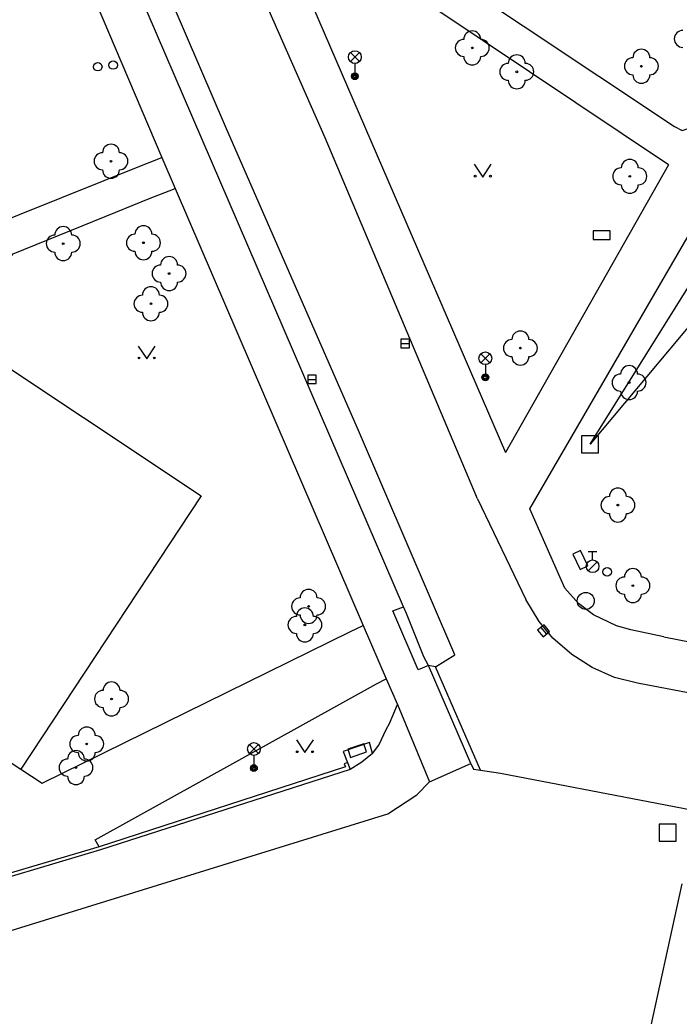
# Model space of a CAD drawing. Extents: x -598233 to -596890, y -1157848 to -1156431.
# Drawn here: x -597005.4 to -596966.7, y -1157373.5 to -1157314.9 of the extents above; entities that cross this region are included whole.
import ezdxf

# ---------------------------------------------------------------- set-up
doc = ezdxf.new("R2010")
doc.units = 0
for name, color, linetype in [('Level 10', 7, 'Continuous'), ('Level 11', 7, 'Continuous'), ('Level 14', 7, 'Continuous'), ('Level 22', 7, 'Continuous'), ('Level 24', 7, 'Continuous'), ('Level 26', 7, 'Continuous'), ('Level 27', 7, 'Continuous'), ('Level 28', 7, 'Continuous'), ('Level 33', 7, 'Continuous'), ('Level 36', 7, 'Continuous'), ('Level 5', 7, 'Continuous'), ('Level 7', 7, 'Continuous')]:
    doc.layers.add(name, color=color, linetype=linetype)

msp = doc.modelspace()

# ---------------------------------------------------------------- linework, layer by layer
at = {"layer": 'Level 10'}
for points in [[(-596978.51, -1157343.1), (-596987.4699, -1157321.85), (-596994.96, -1157304.88), (-597006.82, -1157277.51), (-597027.09, -1157230.49), (-597027.58, -1157229.36), (-597027.95, -1157228.5)], [(-596982.87, -1157349.46), (-597001.19, -1157306.9), (-597013.35, -1157278.68), (-597025.06, -1157251.55), (-597033.38, -1157232.27)], [(-596978.51, -1157343.1), (-596975.67, -1157349.02)], [(-596969.09, -1157353.95), (-596970.45, -1157353.61), (-596971.77, -1157353.02), (-596972.96, -1157352.26), (-596974.07, -1157351.31), (-596974.89, -1157350.33), (-596975.67, -1157349.02)], [(-596981.39, -1157352.9099), (-596981.67, -1157352.4099), (-596982.7, -1157349.85), (-596982.87, -1157349.46)], [(-596978.9, -1157358.68), (-596981.39, -1157352.9099)], [(-596890.4624, -1157368.9162), (-596910.39, -1157365.15), (-596969.09, -1157353.95)], [(-596978.9, -1157358.68), (-596978.74, -1157359.01), (-596978.34, -1157359.07)], [(-596978.34, -1157359.07), (-596977.15, -1157359.25), (-596967.96, -1157361.02)], [(-596967.96, -1157361.02), (-596965.31, -1157361.52)]]:
    msp.add_lwpolyline(points, dxfattribs=at)
at = {"layer": 'Level 11'}
for points in [[(-596978.34, -1157359.07), (-596980.98, -1157352.99), (-596979.84, -1157352.29), (-596985.46, -1157339.2199), (-596993.35, -1157321.19), (-597001.74, -1157301.65), (-597009.1, -1157284.67), (-597017.17, -1157265.62), (-597023.63, -1157250.92), (-597030.55, -1157234.63), (-597032.4, -1157230.67), (-597033.51, -1157229.25), (-597034.7199, -1157228.04), (-597036.2199, -1157226.95), (-597036.64, -1157226.73), (-597037.78, -1157226.14), (-597039.25, -1157225.6), (-597041.06, -1157225.24), (-597042.55, -1157225.13)], [(-597010.32, -1157292.29), (-597003.3, -1157308.37), (-596997.09, -1157323.01)], [(-596967.27, -1157323.45), (-596989.09, -1157308.83), (-596990.29, -1157309.3), (-596976.87, -1157340.37)], [(-596980.27, -1157312.29), (-596966.9099, -1157321.19)], [(-596966.9099, -1157321.19), (-596966.46, -1157321.43), (-596965.13, -1157320.98)], [(-597020.4699, -1157329.63), (-597017.84, -1157331.33), (-597000.49, -1157324.37), (-596998.67, -1157323.64), (-596997.09, -1157323.01)], [(-596997.09, -1157323.01), (-596996.31, -1157324.83)], [(-596967.27, -1157323.45), (-596976.87, -1157340.37)], [(-596975.43, -1157343.68), (-596963.92, -1157323.86)], [(-597009.36, -1157333.17), (-597005.83, -1157328.69), (-596999.79, -1157326.23), (-596997.88, -1157325.45), (-596996.31, -1157324.83), (-596985.24, -1157350.56)], [(-596973.37, -1157348.36), (-596975.43, -1157343.68)], [(-596969.48, -1157350.81), (-596970.33, -1157350.57), (-596971.69, -1157349.92), (-596972.57, -1157349.26), (-596973.37, -1157348.36)], [(-596981.39, -1157352.9099), (-596982.01, -1157353.17), (-596983.49, -1157349.7), (-596982.87, -1157349.46)], [(-597005.38, -1157359.01), (-597004.13, -1157359.84), (-596985.99, -1157350.9099), (-596985.24, -1157350.56)], [(-596985.24, -1157350.56), (-596983.88, -1157353.7)], [(-596967.54, -1157351.2199), (-596969.48, -1157350.81)], [(-596967.54, -1157351.2199), (-596956.61, -1157353.36)], [(-596980.98, -1157352.99), (-596981.39, -1157352.91)], [(-597000.78, -1157363.58), (-597001.01, -1157363.17), (-596984.46, -1157353.99), (-596983.88, -1157353.7)], [(-596983.88, -1157353.7), (-596983.2199, -1157355.21)], [(-596984.7, -1157358.08), (-596984.32, -1157357.59), (-596983.86, -1157356.63), (-596983.69, -1157356.33), (-596983.2199, -1157355.21)], [(-596983.2199, -1157355.21), (-596981.34, -1157359.76)], [(-596984.87, -1157357.45), (-596986.42, -1157357.9699)], [(-596984.7, -1157358.08), (-596984.87, -1157357.45)], [(-596986.42, -1157357.9699), (-596986.17, -1157358.62)], [(-596984.7, -1157358.08), (-596985.32, -1157358.6), (-596986.01, -1157359.04)], [(-596981.34, -1157359.76), (-596978.9, -1157358.68)], [(-597046.9, -1157381.6), (-597007.88, -1157369.09), (-596983.78, -1157361.64), (-596982.09, -1157360.52), (-596981.34, -1157359.76)], [(-596966.48, -1157365.76), (-596968.62, -1157375.53)]]:
    msp.add_lwpolyline(points, dxfattribs=at)
at = {"layer": 'Level 14'}
msp.add_lwpolyline([(-596963.9, -1157330.34), (-596971.89, -1157339.89), (-596964.37, -1157327.86), (-596955.54, -1157328.21), (-596890.4624, -1157339.682)], dxfattribs=at)
at = {"layer": 'Level 22'}
for centre in [(-596978.82, -1157316.56), (-596976.2, -1157317.9699), (-596968.87, -1157317.64), (-597000.08, -1157323.23), (-596969.55, -1157324.12), (-597002.89, -1157328.08), (-596998.17, -1157328.03), (-596996.6599, -1157329.84), (-596997.73, -1157331.62), (-596975.99, -1157334.23), (-596969.59, -1157336.26), (-596970.25, -1157343.4699), (-596969.37, -1157348.21), (-596988.45, -1157349.43), (-596988.67, -1157350.52), (-597000.05, -1157354.88), (-597001.51, -1157357.53), (-597002.14, -1157358.92)]:
    msp.add_circle(centre, 0.05, dxfattribs=at)
for centre, start, end in [((-596978.82, -1157316.06), 0, 180), ((-596966.43, -1157316.03), 90, 270), ((-596979.32, -1157316.56), 90, 270), ((-596978.32, -1157316.56), 270, 90), ((-596968.87, -1157317.14), 0, 180), ((-596978.82, -1157317.06), 180, 0), ((-596976.2, -1157317.4699), 0, 180), ((-596969.37, -1157317.64), 90, 270), ((-596968.37, -1157317.64), 270, 90), ((-596976.7, -1157317.9699), 90, 270), ((-596975.7, -1157317.9699), 270, 90), ((-596976.2, -1157318.4699), 180, 0), ((-596968.87, -1157318.14), 180, 0), ((-597000.08, -1157322.73), 0, 180), ((-597000.58, -1157323.23), 90, 270), ((-596999.58, -1157323.23), 270, 90), ((-596969.55, -1157323.62), 0, 180), ((-597000.08, -1157323.73), 180, 0), ((-596970.05, -1157324.12), 90, 270), ((-596969.05, -1157324.12), 270, 90), ((-596969.55, -1157324.62), 180, 0), ((-597002.89, -1157327.58), 0, 180), ((-596998.17, -1157327.53), 0, 180), ((-597003.39, -1157328.08), 90, 270), ((-597002.39, -1157328.08), 270, 90), ((-596998.67, -1157328.03), 90, 270), ((-596997.67, -1157328.03), 270, 90), ((-596998.17, -1157328.53), 180, 0), ((-597002.89, -1157328.58), 180, 0), ((-596996.6599, -1157329.34), 0, 180), ((-596997.1599, -1157329.84), 90, 270), ((-596996.1599, -1157329.84), 270, 90), ((-596997.73, -1157331.12), 0, 180), ((-596996.6599, -1157330.34), 180, 0), ((-596998.23, -1157331.62), 90, 270), ((-596997.23, -1157331.62), 270, 90), ((-596997.73, -1157332.12), 180, 0), ((-596975.99, -1157333.73), 0, 180), ((-596976.49, -1157334.23), 90, 270), ((-596975.49, -1157334.23), 270, 90), ((-596975.99, -1157334.73), 180, 0), ((-596969.59, -1157335.76), 0, 180), ((-596970.09, -1157336.26), 90, 270), ((-596969.09, -1157336.26), 270, 90), ((-596969.59, -1157336.76), 180, 0), ((-596970.25, -1157342.9699), 0, 180), ((-596970.75, -1157343.4699), 90, 270), ((-596969.75, -1157343.4699), 270, 90), ((-596970.25, -1157343.9699), 180, 0), ((-596969.37, -1157347.71), 0, 180), ((-596969.87, -1157348.21), 90, 270), ((-596968.87, -1157348.21), 270, 90), ((-596988.45, -1157348.93), 0, 180), ((-596988.95, -1157349.43), 90, 270), ((-596987.95, -1157349.43), 270, 90), ((-596969.37, -1157348.71), 180, 0), ((-596988.67, -1157350.02), 0, 180), ((-596989.17, -1157350.52), 90, 270), ((-596988.45, -1157349.93), 180, 0), ((-596988.17, -1157350.52), 270, 90), ((-596988.67, -1157351.02), 180, 0), ((-597000.05, -1157354.38), 0, 180), ((-597000.55, -1157354.88), 90, 270), ((-596999.55, -1157354.88), 270, 90), ((-597000.05, -1157355.38), 180, 0), ((-597001.51, -1157357.03), 0, 180), ((-597002.01, -1157357.53), 90, 270), ((-597001.01, -1157357.53), 270, 90), ((-597002.64, -1157358.92), 90, 270), ((-597002.14, -1157358.42), 0, 180), ((-597001.51, -1157358.03), 180, 0), ((-597001.64, -1157358.92), 270, 90), ((-597002.14, -1157359.42), 180, 0)]:
    msp.add_arc(centre, 0.5, start, end, dxfattribs=at)
at = {"layer": 'Level 24'}
for points in [[(-596971.71, -1157327.83), (-596970.71, -1157327.83), (-596970.71, -1157327.33), (-596971.71, -1157327.33)], [(-596972.9021, -1157346.3579), (-596972.4684, -1157347.259), (-596972.0179, -1157347.0421), (-596972.4516, -1157346.141)], [(-596985.9843, -1157358.3163), (-596985.0364, -1157357.9977), (-596985.1957, -1157357.5237), (-596986.1436, -1157357.8423)]]:
    msp.add_lwpolyline(points, close=True, dxfattribs=at)
at = {"layer": 'Level 26'}
for points in [[(-596972.39, -1157340.39), (-596971.39, -1157340.39), (-596971.39, -1157339.39), (-596972.39, -1157339.39)], [(-596967.82, -1157363.24), (-596966.82, -1157363.24), (-596966.82, -1157362.24), (-596967.82, -1157362.24)]]:
    msp.add_lwpolyline(points, close=True, dxfattribs=at)
at = {"layer": 'Level 27'}
for p, q in [((-596983.02, -1157333.96), (-596982.52, -1157333.96)), ((-596988.5, -1157336.07), (-596988, -1157336.07)), ((-596974.7791, -1157350.6772), (-596974.4609, -1157351.0628))]:
    msp.add_line(p, q, dxfattribs=at)
for points in [[(-596983.02, -1157334.21), (-596982.52, -1157334.21), (-596982.52, -1157333.71), (-596983.02, -1157333.71)], [(-596988.5, -1157336.32), (-596988, -1157336.32), (-596988, -1157335.82), (-596988.5, -1157335.82)], [(-596974.9719, -1157350.8363), (-596974.6537, -1157351.2219), (-596974.2681, -1157350.9037), (-596974.5863, -1157350.5181)]]:
    msp.add_lwpolyline(points, close=True, dxfattribs=at)
msp.add_circle((-596972.14, -1157349.11), 0.5, dxfattribs=at)
at = {"layer": 'Level 28'}
for p, q in [((-596971.99, -1157346.195), (-596971.49, -1157346.195)), ((-596971.74, -1157346.695), (-596971.74, -1157346.195)), ((-596971.998, -1157347.342), (-596971.468, -1157346.812))]:
    msp.add_line(p, q, dxfattribs=at)
for centre, radius in [((-596999.95, -1157317.57), 0.25), ((-597000.86, -1157317.67), 0.25), ((-596971.74, -1157347.07), 0.375), ((-596970.88, -1157347.4), 0.25)]:
    msp.add_circle(centre, radius, dxfattribs=at)
at = {"layer": 'Level 33'}
for p, q in [((-596985.995, -1157317.37), (-596985.465, -1157316.84)), ((-596985.995, -1157316.84), (-596985.465, -1157317.37)), ((-596985.73, -1157317.48), (-596985.73, -1157318.23)), ((-596978.315, -1157335.09), (-596977.785, -1157334.56)), ((-596978.315, -1157334.56), (-596977.785, -1157335.09)), ((-596978.05, -1157335.2), (-596978.05, -1157335.95)), ((-596991.935, -1157358.09), (-596991.405, -1157357.56)), ((-596991.935, -1157357.56), (-596991.405, -1157358.09)), ((-596991.67, -1157358.2), (-596991.67, -1157358.95))]:
    msp.add_line(p, q, dxfattribs=at)
for centre, radius in [((-596985.73, -1157317.105), 0.375), ((-596985.73, -1157318.23), 0.2), ((-596985.73, -1157318.23), 0.1445), ((-596985.73, -1157318.23), 0.0876), ((-596978.05, -1157334.825), 0.375), ((-596978.05, -1157335.95), 0.2), ((-596978.05, -1157335.95), 0.1445), ((-596978.05, -1157335.95), 0.0876), ((-596991.67, -1157357.825), 0.375), ((-596991.67, -1157358.95), 0.2), ((-596991.67, -1157358.95), 0.1445), ((-596991.67, -1157358.95), 0.0876)]:
    msp.add_circle(centre, radius, dxfattribs=at)
at = {"layer": 'Level 36'}
for points in [[(-596978.7, -1157323.4099), (-596978.2, -1157324.1599), (-596977.7, -1157323.4099)], [(-596998.48, -1157334.11), (-596997.98, -1157334.86), (-596997.48, -1157334.11)], [(-596989.17, -1157357.29), (-596988.67, -1157358.04), (-596988.17, -1157357.29)]]:
    msp.add_lwpolyline(points, dxfattribs=at)
for centre in [(-596978.6502, -1157324.1097), (-596977.7508, -1157324.1097), (-596998.4302, -1157334.8098), (-596997.5308, -1157334.8098), (-596989.1202, -1157357.9898), (-596988.2208, -1157357.9898)]:
    msp.add_circle(centre, 0.05, dxfattribs=at)
at = {"layer": 'Level 5'}
for points in [[(-597008.64, -1157333.71), (-596994.78, -1157342.93)], [(-596994.78, -1157342.93), (-597005.38, -1157359.01)], [(-597019.26, -1157349.9099), (-597005.38, -1157359.01)]]:
    msp.add_lwpolyline(points, dxfattribs=at)
at = {"layer": 'Level 7'}
for points in [[(-596986.17, -1157358.62), (-596986.35, -1157358.7), (-596986.28, -1157358.88), (-597000.78, -1157363.58)], [(-596986.17, -1157358.62), (-596986.01, -1157359.04)], [(-596986.01, -1157359.04), (-597000.69, -1157363.75)], [(-597000.78, -1157363.58), (-597009.49, -1157366.1599)], [(-597000.69, -1157363.75), (-597009.52, -1157366.38)]]:
    msp.add_lwpolyline(points, dxfattribs=at)

doc.saveas('drawing.dxf')
